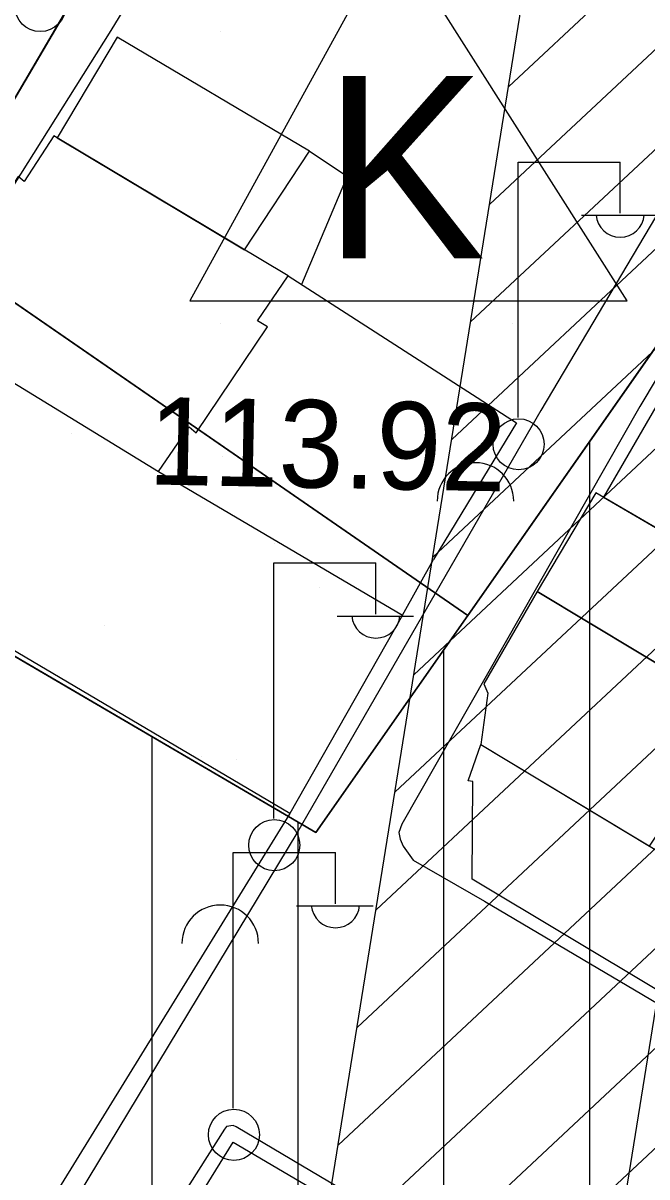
# Model space of a CAD drawing. Extents: x 417997 to 421451, y 4451742 to 4455216.
# Drawn here: x 419472 to 419514.8, y 4452874.4 to 4452953.5 of the extents above; entities that cross this region are included whole.
import ezdxf

# ---------------------------------------------------------------- set-up
doc = ezdxf.new("R2010")
doc.units = 0
for name, color, linetype in [('ADA', 7, 'Continuous'), ('B_Kapi', 7, 'Continuous'), ('B_Mesken', 7, 'Continuous'), ('Default', 7, 'Continuous'), ('LJ_SEMBOL', 7, 'Continuous'), ('PL_AYA_PARK_DINLENME', 7, 'Continuous'), ('PL_KON_MEV_350', 7, 'Continuous'), ('PL_SAY_KRES', 7, 'Continuous'), ('S_Elektrik_Diregi', 7, 'Continuous'), ('S_Meyvalik', 7, 'Continuous'), ('Sinir_Duvar_tek_tarafa_ait', 7, 'Continuous'), ('Sinir_Tel_bir_taraf', 7, 'Continuous'), ('TA_ENH_154', 7, 'Continuous'), ('TA_ENH_KORUMA', 7, 'Continuous'), ('TA_ENH_TARAMA', 7, 'Continuous'), ('TR_ILKEGITIM', 7, 'Continuous'), ('TR_ORTAYOGUNKONUT', 7, 'Continuous'), ('TR_PARKALANI', 7, 'Continuous'), ('Y_Kot_Noktasi', 7, 'Continuous'), ('Yol_Sose', 7, 'Continuous')]:
    doc.layers.add(name, color=color, linetype=linetype)

# ---------------------------------------------------------------- blocks, each defined once
blk = doc.blocks.new('POINT_DISPLAY')
at = {"layer": 'Default'}
blk.add_line((0, 0), (0, 0), dxfattribs=at)

msp = doc.modelspace()

# ---------------------------------------------------------------- linework, layer by layer
at = {"layer": 'ADA'}
for p, q in [((419465.555, 4452938.384), (419487.099, 4452975.081)), ((419465.555, 4452938.384), (419487.099, 4452975.081)), ((419527.702, 4452948.916), (419502.486, 4452912.927)), ((419527.702, 4452948.916), (419502.486, 4452912.927)), ((419465.555, 4452938.384), (419502.486, 4452912.927)), ((419465.555, 4452938.384), (419502.486, 4452912.927)), ((419492.066, 4452898.057), (419454.694, 4452919.885)), ((419492.066, 4452898.057), (419454.694, 4452919.885)), ((419502.486, 4452912.927), (419492.066, 4452898.057)), ((419502.486, 4452912.927), (419492.066, 4452898.057))]:
    msp.add_line(p, q, dxfattribs=at)
at = {"layer": 'B_Kapi'}
msp.add_lwpolyline([(419498.008, 4452912.949), (419500.14, 4452916.757)], dxfattribs=at)
at = {"layer": 'B_Mesken'}
for points in [[(419487.176, 4452937.97), (419491.634, 4452944.726), (419478.442, 4452952.545), (419474.329, 4452945.654)], [(419465.546, 4452932.391), (419481.288, 4452922.79), (419483.376, 4452925.849), (419483.86, 4452925.433), (419488.749, 4452932.708), (419488.058, 4452933.108), (419490.163, 4452936.184), (419474.109, 4452945.786), (419472.073, 4452942.657), (419471.659, 4452943.004), (419467.081, 4452935.953), (419467.548, 4452935.623)], [(419524.961, 4452913.358), (419525.304, 4452913.916), (419525.71, 4452913.875), (419527.288, 4452916.587), (419527.058, 4452917.028), (419529.146, 4452920.23), (419516.53, 4452927.66), (419515.894, 4452928.087), (419511.804, 4452921.022)], [(419507.249, 4452914.573), (419521.234, 4452906.149), (419525.324, 4452913.146), (419511.277, 4452921.329)], [(419507.249, 4452914.573), (419503.584, 4452908.235), (419503.861, 4452907.604), (419503.386, 4452904.081), (419514.957, 4452897.119), (419517.74, 4452901.271), (419517.475, 4452901.414), (419518.302, 4452902.765), (419518.725, 4452902.454), (419521.234, 4452906.149)], [(419502.787, 4452894.839), (419502.844, 4452901.534), (419502.522, 4452901.598), (419503.386, 4452904.081), (419532.806, 4452886.381), (419528.583, 4452879.417)]]:
    msp.add_lwpolyline(points, close=True, dxfattribs=at)
at = {"layer": 'LJ_SEMBOL'}
for p, q in [((419497.347, 4452959.801), (419483.422, 4452934.471)), ((419497.347, 4452959.801), (419483.422, 4452934.471)), ((419513.422, 4452934.471), (419497.347, 4452959.801)), ((419513.422, 4452934.471), (419497.347, 4452959.801)), ((419483.422, 4452934.471), (419513.422, 4452934.471)), ((419483.422, 4452934.471), (419513.422, 4452934.471))]:
    msp.add_line(p, q, dxfattribs=at)
at = {"layer": 'PL_AYA_PARK_DINLENME'}
msp.add_lwpolyline([(419492.066, 4452898.057), (419454.694, 4452919.885), (419465.555, 4452938.384), (419502.486, 4452912.927)], close=True, dxfattribs=at)
msp.add_lwpolyline([(419492.066, 4452898.057), (419454.694, 4452919.885), (419465.555, 4452938.384), (419502.486, 4452912.927)], close=True, dxfattribs=at)
at = {"layer": 'PL_KON_MEV_350'}
msp.add_lwpolyline([(419366.72, 4452826.711), (419382.894, 4452878.974), (419400.785, 4452878.874), (419468.522, 4452987.052), (419487.099, 4452975.081), (419465.555, 4452938.384), (419454.694, 4452919.885), (419492.066, 4452898.057), (419502.486, 4452912.927), (419527.702, 4452948.916), (419550.075, 4452934.499), (419559.407, 4452919.125), (419523.425, 4452860.906)], dxfattribs=at)
at = {"layer": 'PL_SAY_KRES'}
msp.add_lwpolyline([(419487.099, 4452975.081), (419527.702, 4452948.916), (419502.486, 4452912.927), (419465.555, 4452938.384)], close=True, dxfattribs=at)
msp.add_lwpolyline([(419487.099, 4452975.081), (419527.702, 4452948.916), (419502.486, 4452912.927), (419465.555, 4452938.384)], close=True, dxfattribs=at)
at = {"layer": 'S_Elektrik_Diregi'}
for p, q in [((419505.939, 4452926.484), (419505.939, 4452943.985)), ((419505.939, 4452943.985), (419512.939, 4452943.985)), ((419512.939, 4452940.485), (419512.939, 4452943.985)), ((419510.279, 4452940.345), (419515.529, 4452940.345)), ((419489.186, 4452899.016), (419489.186, 4452916.516)), ((419489.186, 4452916.516), (419496.186, 4452916.516)), ((419496.186, 4452913.016), (419496.186, 4452916.516)), ((419493.526, 4452912.876), (419498.776, 4452912.876)), ((419486.411, 4452879.167), (419486.411, 4452896.668)), ((419486.411, 4452896.668), (419493.411, 4452896.668)), ((419493.411, 4452893.167), (419493.411, 4452896.668)), ((419490.751, 4452893.027), (419496.001, 4452893.027))]:
    msp.add_line(p, q, dxfattribs=at)
for centre in [(419473.17, 4452954.685), (419505.975, 4452924.649), (419489.222, 4452897.181), (419486.447, 4452877.332)]:
    msp.add_circle(centre, 1.75, dxfattribs=at)
for centre in [(419512.94, 4452940.497), (419496.187, 4452913.029), (419493.412, 4452893.18)]:
    msp.add_arc(centre, 1.658, 184.83843, 355.14641, dxfattribs=at)
at = {"layer": 'S_Meyvalik'}
for centre in [(419503.014, 4452920.763), (419485.514, 4452890.452)]:
    msp.add_arc(centre, 2.625, 360, 180, dxfattribs=at)
at = {"layer": 'Sinir_Duvar_tek_tarafa_ait'}
for points in [[(419491.634, 4452944.726), (419494.226, 4452943.02), (419491.077, 4452935.597)], [(419479.788, 4452866.162), (419486.401, 4452876.825), (419506.889, 4452864.796)]]:
    msp.add_lwpolyline(points, dxfattribs=at)
at = {"layer": 'Sinir_Tel_bir_taraf'}
for points in [[(419490.163, 4452936.184), (419505.837, 4452926.118), (419500.14, 4452916.757)], [(419481.288, 4452922.79), (419498.008, 4452912.949), (419490.293, 4452899.34), (419456.87, 4452919.057), (419465.546, 4452932.391)], [(419490.293, 4452899.34), (419473.399, 4452871.966)]]:
    msp.add_lwpolyline(points, dxfattribs=at)
at = {"layer": 'TA_ENH_154'}
msp.add_lwpolyline([(421244.229, 4452871.733), (420603.453, 4452866.932), (420104.111, 4452747.147), (419709.07, 4452649.72), (419353.297, 4452559.565), (419284.532, 4452601.288), (419287.681, 4452599.871), (419484.079, 4452691.722), (419833.947, 4454863.938), (419862.826, 4455014.236)], dxfattribs=at)
msp.add_lwpolyline([(421244.229, 4452871.733), (420603.453, 4452866.932), (420104.111, 4452747.147), (419709.07, 4452649.72), (419353.297, 4452559.565), (419284.532, 4452601.288), (419287.681, 4452599.871), (419484.079, 4452691.722), (419833.947, 4454863.938), (419862.826, 4455014.236)], dxfattribs=at)
at = {"layer": 'TA_ENH_KORUMA'}
msp.add_line((419466.015, 4452705.355), (419814.248, 4454867.416), dxfattribs=at)
msp.add_line((419466.015, 4452705.355), (419814.248, 4454867.416), dxfattribs=at)
at = {"layer": 'TA_ENH_TARAMA'}
for p, q in [((419505.28, 4452949.146), (419552.979, 4452993.724)), ((419505.28, 4452949.146), (419552.979, 4452993.724)), ((419503.982, 4452941.088), (419551.682, 4452985.667)), ((419503.982, 4452941.088), (419551.682, 4452985.667)), ((419502.684, 4452933.031), (419550.384, 4452977.61)), ((419502.684, 4452933.031), (419550.384, 4452977.61)), ((419501.387, 4452924.974), (419549.086, 4452969.553)), ((419501.387, 4452924.974), (419549.086, 4452969.553)), ((419500.089, 4452916.917), (419547.788, 4452961.496)), ((419500.089, 4452916.917), (419547.788, 4452961.496)), ((419498.791, 4452908.86), (419546.491, 4452953.439)), ((419498.791, 4452908.86), (419546.491, 4452953.439)), ((419497.494, 4452900.803), (419545.193, 4452945.381)), ((419497.494, 4452900.803), (419545.193, 4452945.381)), ((419496.196, 4452892.746), (419543.895, 4452937.324)), ((419496.196, 4452892.746), (419543.895, 4452937.324)), ((419494.898, 4452884.688), (419542.598, 4452929.267)), ((419494.898, 4452884.688), (419542.598, 4452929.267)), ((419493.601, 4452876.631), (419541.3, 4452921.21)), ((419493.601, 4452876.631), (419541.3, 4452921.21)), ((419492.303, 4452868.574), (419540.002, 4452913.153)), ((419492.303, 4452868.574), (419540.002, 4452913.153)), ((419491.005, 4452860.517), (419538.705, 4452905.096)), ((419491.005, 4452860.517), (419538.705, 4452905.096)), ((419489.708, 4452852.46), (419537.407, 4452897.039)), ((419489.708, 4452852.46), (419537.407, 4452897.039))]:
    msp.add_line(p, q, dxfattribs=at)
at = {"layer": 'TR_ORTAYOGUNKONUT'}
for p, q in [((419510.855, 4452840.568), (419510.855, 4452924.872)), ((419510.855, 4452840.568), (419510.855, 4452924.872)), ((419500.855, 4452824.388), (419500.855, 4452910.6)), ((419500.855, 4452824.388), (419500.855, 4452910.6)), ((419480.855, 4452829.756), (419480.855, 4452904.605)), ((419480.855, 4452829.756), (419480.855, 4452904.605)), ((419490.855, 4452824.371), (419490.855, 4452898.764)), ((419490.855, 4452824.371), (419490.855, 4452898.764))]:
    msp.add_line(p, q, dxfattribs=at)
at = {"layer": 'Yol_Sose'}
for points in [[(419426.801, 4452873.938), (419427.046, 4452874.478), (419446.472, 4452902.905), (419446.925, 4452903.588), (419478.025, 4452953.012), (419494.275, 4452979.621), (419495.341, 4452980.299), (419496.44, 4452980.506), (419500.71, 4452980.115), (419523.792, 4452974.234), (419524.035, 4452974.007), (419524.086, 4452973.589), (419523.467, 4452965.714), (419521.016, 4452952.059), (419520.521, 4452949.952), (419519.905, 4452948.281), (419518.939, 4452946.226), (419507.508, 4452926.961), (419490.831, 4452898.122), (419475.772, 4452873.2)], [(419525.538, 4452946.029), (419514.281, 4452927.249), (419497.969, 4452898.624), (419497.756, 4452898.05), (419497.845, 4452897.596), (419498.055, 4452897.112), (419498.748, 4452896.143), (419503.64, 4452893.351), (419529.97, 4452877.785)]]:
    msp.add_lwpolyline(points, dxfattribs=at)
msp.add_lwpolyline([(419462.987, 4452840.439), (419495.599, 4452821.503), (419496.277, 4452821.31), (419496.625, 4452821.327), (419496.887, 4452821.378), (419497.288, 4452821.569), (419497.48, 4452821.777), (419497.602, 4452821.933), (419519.637, 4452857.547), (419519.5, 4452858.227), (419518.996, 4452858.698), (419486.598, 4452877.889), (419486.389, 4452877.977), (419485.953, 4452877.891), (419485.795, 4452877.717), (419462.814, 4452841.519), (419462.708, 4452841.154), (419462.777, 4452840.806)], close=True, dxfattribs=at)

# ---------------------------------------------------------------- block references
at = {"layer": 'TR_ILKEGITIM', "xscale": 0.1, "yscale": 0.10000000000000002}
for p in [(419485.555, 4452952.927), (419485.555, 4452952.927), (419505.555, 4452952.927), (419505.555, 4452952.927), (419485.555, 4452932.927), (419485.555, 4452932.927), (419505.555, 4452932.927), (419505.555, 4452932.927)]:
    msp.add_blockref('POINT_DISPLAY', p, dxfattribs=at)
at = {"layer": 'TR_PARKALANI', "xscale": 0.1, "yscale": 0.10000000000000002}
for p in [(419475.334, 4452925.376), (419475.334, 4452925.376), (419485.689, 4452923.83), (419485.689, 4452923.83), (419489.238, 4452917.847), (419489.238, 4452917.847), (419492.349, 4452914.851), (419492.349, 4452914.851), (419477.577, 4452912.246), (419477.577, 4452912.246), (419484.238, 4452903.266), (419484.238, 4452903.266), (419486.633, 4452903.075), (419486.633, 4452903.075)]:
    msp.add_blockref('POINT_DISPLAY', p, dxfattribs=at)

# ---------------------------------------------------------------- texts
at = {"layer": 'LJ_SEMBOL'}
msp.add_text('K', height=12.5, dxfattribs=at).set_placement((419492.555, 4452937.384))
msp.add_text('K', height=12.5, dxfattribs=at).set_placement((419492.555, 4452937.384))
at = {"layer": 'Y_Kot_Noktasi'}
msp.add_text('113.92 ', height=6, rotation=358.87031, dxfattribs=at).set_placement((419480.543, 4452921.903))

doc.saveas('drawing.dxf')
